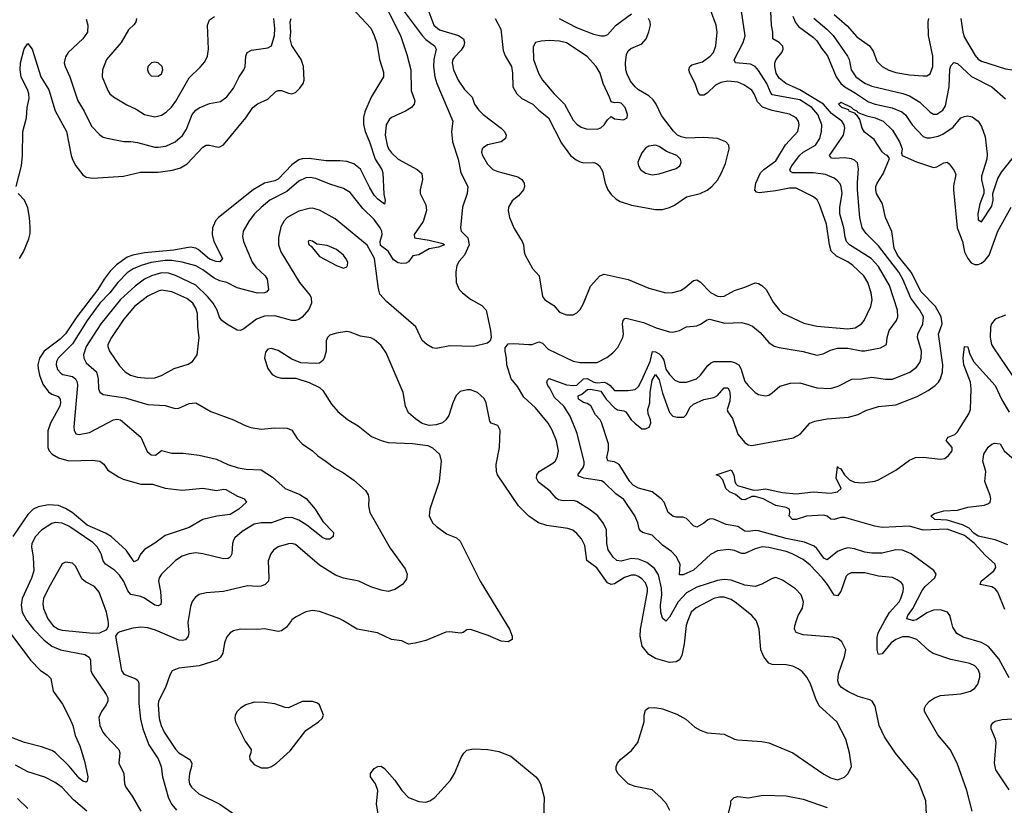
# Model space of a CAD drawing. Header units: inches. Extents: x 1173000 to 1307049, y 522583 to 678455.
# Tile 500 of 617: x 1231943 to 1237682, y 648924 to 653502. Entities that reach past the tile are written whole.
import ezdxf

# ---------------------------------------------------------------- set-up
doc = ezdxf.new("R2010")
doc.units = ezdxf.units.IN
doc.header["$MEASUREMENT"] = 0
doc.layers.add('B2634', color=7, linetype='Continuous')
doc.layers.add('B2635', color=7, linetype='Continuous')

msp = doc.modelspace()

# ---------------------------------------------------------------- linework, layer by layer
at = {"layer": 'B2634', "color": 5}
for points, elevation in [([(1231856.1, 649970), (1232006.4, 649770), (1232064.9, 649710), (1232103.6, 649683.6), (1232123.6, 649663.6), (1232137.4, 649590), (1232192.8, 649512.8), (1232234.2, 649434.2), (1232251.8, 649390), (1232267.2, 649330), (1232293.4, 649270), (1232320.6, 649180.6), (1232339.4, 649090), (1232335.3, 649064.7), (1232330, 649059.7), (1232310, 649064.4), (1232290, 649082.3), (1232232.1, 649152.1), (1232150, 649231.8), (1232130, 649243.9), (1232070, 649265), (1231970, 649289.1), (1231830, 649343.8)], 1020), ([(1231983.7, 650000), (1232023.9, 649950), (1232085.5, 649885.5), (1232131, 649851), (1232180.5, 649830), (1232323.2, 649803.2), (1232347.8, 649787.8), (1232355.2, 649770), (1232358.5, 649710), (1232364.6, 649690), (1232446.9, 649570), (1232455.8, 649550), (1232455.8, 649530), (1232447.9, 649510), (1232419.5, 649470), (1232404.5, 649435.5), (1232410.2, 649390), (1232427.9, 649350), (1232442.3, 649330), (1232521.3, 649250), (1232525.7, 649230), (1232520.9, 649170), (1232549, 649110), (1232554, 649050), (1232562.2, 649030), (1232598.3, 648978.2), (1232649.2, 648890)], 1040), ([(1232114.1, 650000), (1232137.8, 649970), (1232170, 649950.1), (1232190, 649944.7), (1232370, 649927.4), (1232410, 649929.3), (1232451.3, 649948.7), (1232460.5, 649970), (1232461.1, 649990), (1232459, 650000)], 1060), ([(1232924.7, 650000), (1232923, 649990), (1232929.2, 649930), (1232925.5, 649910), (1232910, 649888.8), (1232890, 649884.2), (1232870, 649887), (1232734.4, 649945.6), (1232690, 649957.3), (1232650, 649962), (1232603.4, 649956.6), (1232525.7, 649934.3), (1232513.3, 649926.7), (1232500.5, 649910), (1232535.6, 649710), (1232550, 649689.1), (1232620.2, 649660.2), (1232630.9, 649650.9), (1232636.6, 649636.6), (1232636.8, 649516.8), (1232646.3, 649426.3), (1232661.6, 649370), (1232696.4, 649276.4), (1232750, 649194.3), (1232768.3, 649150), (1232775, 649090), (1232810, 648966.4), (1232830, 648928.8), (1232856.4, 648896.4)], 1060), ([(1233527, 650000), (1233498.3, 649961.7), (1233470, 649941.1), (1233450, 649937.2), (1233370, 649952.2), (1233330, 649948.4), (1233230, 649951.3), (1233190, 649940.5), (1233170, 649929.6), (1233150, 649906), (1233136.5, 649870), (1233126.5, 649810), (1233113.3, 649786.7), (1233093.8, 649770), (1232990, 649737.5), (1232870, 649723.8), (1232832.1, 649707.9), (1232817.5, 649682.5), (1232791.9, 649610), (1232753, 649530), (1232750.2, 649509.8), (1232755.4, 649430), (1232767.3, 649390), (1232786, 649350), (1232850.5, 649250.5), (1232870.2, 649230), (1232935.2, 649190), (1232947.1, 649170), (1232945.3, 649150), (1232932.3, 649110), (1232928.1, 649070), (1232932.8, 649050), (1232944.7, 649030), (1232987.9, 648990), (1233110, 648931.6), (1233230, 648847.4)], 1080), ([(1234767.9, 650000), (1234798.4, 649950), (1234814.4, 649910), (1234812.7, 649890), (1234790, 649877), (1234750, 649879.6), (1234673.5, 649913.5), (1234570, 649949.4), (1234550, 649946), (1234528.5, 649931.5), (1234511.9, 649928.1), (1234450, 649935.4), (1234426.7, 649933.3), (1234310, 649885.3), (1234248.2, 649868.2), (1234210, 649863.6), (1234170, 649883), (1234110, 649891.1), (1234029, 649930), (1233910, 649951.1), (1233826.4, 650000)], 1080), ([(1235733, 648893), (1235713.1, 648933.1), (1235680.7, 648970), (1235630, 649013.3), (1235530, 649032.8), (1235490, 649049.6), (1235429.6, 649110), (1235420.7, 649130), (1235419.6, 649150), (1235427.6, 649170), (1235444.5, 649190), (1235510, 649244), (1235546.6, 649290), (1235584, 649410), (1235582.7, 649450), (1235590, 649478), (1235607.5, 649492.5), (1235645.6, 649494.4), (1235690, 649487), (1235774.2, 649454.2), (1235825.1, 649425.1), (1235878.5, 649378.5), (1235910, 649361.1), (1235950, 649347.2), (1236050, 649338.4), (1236110, 649310.3), (1236130, 649305.7), (1236270, 649296), (1236310, 649287.4), (1236450, 649229), (1236630, 649106), (1236670, 649083.2), (1236710, 649073.4), (1236750, 649087.2), (1236771.6, 649110), (1236791.3, 649150), (1236779.2, 649230), (1236758.2, 649310), (1236705.4, 649410), (1236604, 649504), (1236584.1, 649544.1), (1236552.8, 649632.8), (1236531.4, 649671.4), (1236503.4, 649703.4), (1236480.2, 649720.2), (1236450, 649734), (1236410, 649743.1), (1236330, 649743.8), (1236310, 649752.4), (1236279.8, 649790), (1236263.2, 649830), (1236254, 649950), (1236237.4, 649997.4), (1236235.2, 650000)], 1080), ([(1235838.6, 650000), (1235828.1, 649971.9), (1235815.7, 649864.3), (1235802.2, 649797.8), (1235789.2, 649770.8), (1235770, 649760.4), (1235730, 649755.6), (1235650, 649779.8), (1235610, 649802.6), (1235570.9, 649850.9), (1235559.3, 649910), (1235562.5, 649950), (1235571.8, 650000)], 1080), ([(1235712.9, 650000), (1235710, 649996.4), (1235706, 650000)], 1060), ([(1237228.6, 648870), (1237226, 648950), (1237178.3, 649070), (1237047.6, 649227.6), (1236983.2, 649323.2), (1236953.6, 649390), (1236930, 649501.2), (1236912, 649530), (1236898, 649538), (1236830, 649557.3), (1236770, 649588.1), (1236734.2, 649610), (1236718.1, 649630), (1236712.9, 649650), (1236715.8, 649690), (1236751.3, 649791.3), (1236758, 649830), (1236736.2, 649876.2), (1236713.5, 649893.5), (1236683.1, 649903.1), (1236510, 649918), (1236470, 649931.8), (1236460.4, 649950), (1236461.2, 649970), (1236471, 650000)], 1060), ([(1237495.3, 648890), (1237463.8, 649010), (1237408.4, 649170), (1237366.6, 649250), (1237294.1, 649334.1), (1237218, 649470), (1237216.9, 649490), (1237226.3, 649510), (1237245.6, 649530), (1237275.1, 649550), (1237310, 649563.2), (1237430, 649573.8), (1237485.2, 649590), (1237510, 649606.4), (1237527.8, 649630), (1237539.7, 649670), (1237540.4, 649690), (1237530, 649716.3), (1237510, 649736.1), (1237480.9, 649750), (1237370, 649773.7), (1237268.1, 649808.1), (1237244.2, 649824.2), (1237173.3, 649890), (1237126.6, 649906.6), (1237090, 649906.4), (1237050, 649891), (1237023, 649870), (1236970, 649807.6), (1236950, 649803.7), (1236947, 649807), (1236941, 649830), (1236942, 649902), (1236947.1, 649930), (1236986.2, 650000)], 1040), ([(1237151.2, 650000), (1237150, 649999.6), (1237148.8, 650000)], 1020), ([(1237710, 649667.6), (1237650, 649778.2), (1237589.8, 649850), (1237550, 649873), (1237443, 649903), (1237405.7, 649925.7), (1237382.4, 649962.4), (1237372.6, 650000)], 1020), ([(1237710, 649013.6), (1237633.6, 649130), (1237626, 649170), (1237634.2, 649290), (1237630.9, 649310), (1237606.2, 649370), (1237605.1, 649390), (1237615.3, 649404.7), (1237630, 649414.3), (1237670, 649423.5), (1237732.1, 649427.9)], 1020), ([(1234041, 648830), (1234022.5, 648930), (1234030.4, 649010.4), (1234017.7, 649050), (1233988.4, 649090), (1233987.3, 649110), (1234010, 649138), (1234030, 649150.3), (1234050, 649151.6), (1234070, 649139), (1234129.3, 649070), (1234170.2, 649010), (1234210, 648970.2), (1234270, 648945.3), (1234310, 648943), (1234332.8, 648950), (1234362.7, 648970), (1234453.7, 649070), (1234476.8, 649110), (1234517.2, 649202.8), (1234532, 649228), (1234550, 649244.9), (1234587.5, 649252.5), (1234672, 649250), (1234736.9, 649236.9), (1234806, 649210), (1234950.7, 649090), (1234967.7, 649070), (1234978, 649050), (1234999.5, 648970), (1234997, 648850)], 1080), ([(1232333.8, 648890), (1232256.8, 648956.8), (1232190, 649026.9), (1232150, 649056), (1232090, 649088.6), (1231990, 649119.8), (1231917.7, 649157.7)], 1040), ([(1236072.7, 648870), (1236089, 648930), (1236089.2, 648950.8), (1236108, 648970), (1236130, 648976), (1236190, 648968.4), (1236277.2, 648982.8), (1236410, 648978.7), (1236510, 648959.1), (1236650, 648911.9)], 1060), ([(1231990, 648906), (1231930, 648964.2)], 1060)]:
    msp.add_lwpolyline(points, dxfattribs=dict(at, elevation=elevation))
at = {"layer": 'B2634', "color": 5, "elevation": 1120}
msp.add_lwpolyline([(1233590, 649529.7), (1233510, 649492.6), (1233490, 649494), (1233430, 649515.4), (1233370, 649524), (1233310, 649525.4), (1233260.5, 649510), (1233229.3, 649490.7), (1233210.4, 649470), (1233199.5, 649450), (1233196.5, 649430), (1233200.3, 649410), (1233258, 649298), (1233291.7, 649250), (1233290.3, 649230), (1233282, 649210), (1233284.9, 649190), (1233310, 649162), (1233350, 649142.3), (1233390, 649142.4), (1233410, 649149.2), (1233439.7, 649170), (1233519.5, 649240.5), (1233610, 649360.4), (1233685.2, 649410), (1233705.2, 649430), (1233713.2, 649450), (1233690, 649508.7), (1233678.3, 649518.3), (1233649.6, 649529.6)], close=True, dxfattribs=at)
at = {"layer": 'B2635', "color": 5}
for points, elevation in [([(1234323, 653563), (1234356.6, 653470), (1234390, 653443.1), (1234501.1, 653410), (1234530.2, 653390), (1234536.6, 653370), (1234532.2, 653350), (1234515.8, 653324.2), (1234476.7, 653283.3), (1234468.3, 653270), (1234464.1, 653250), (1234470.8, 653210), (1234498.4, 653150), (1234536.1, 653096.1), (1234581.1, 653050), (1234594.5, 653010), (1234616.7, 652976.7), (1234644.2, 652950), (1234749.3, 652870), (1234768.2, 652850), (1234778, 652830), (1234775.6, 652810), (1234750, 652790.9), (1234670, 652773.2), (1234643.8, 652756.2), (1234638.5, 652750), (1234635.2, 652730), (1234640.9, 652710), (1234670, 652660.2), (1234700.8, 652630), (1234730, 652616.8), (1234845.9, 652585.9), (1234870.9, 652570.9), (1234883.1, 652550), (1234884.6, 652530), (1234879.6, 652510), (1234850, 652476.4), (1234813.5, 652446.5), (1234791.7, 652410), (1234790.3, 652390), (1234798.6, 652350), (1234824.7, 652284.7), (1234872.4, 652210), (1234880.4, 652190), (1234883.1, 652150), (1234890.3, 652130), (1234932.9, 652052.9), (1234970.2, 652010.2), (1234990.4, 651890), (1235003.8, 651870), (1235056.9, 651836.9), (1235090, 651798.7), (1235130, 651782.4), (1235170, 651782), (1235190, 651793.4), (1235210, 651813.4), (1235230, 651847.3), (1235270.8, 651949.2), (1235325.6, 652010), (1235350, 652019.5), (1235490, 651988.3), (1235610, 651937.2), (1235710, 651911), (1235750, 651912.8), (1235795.1, 651924.9), (1235820.8, 651939.2), (1235870, 651982.8), (1235890, 651985.2), (1235910, 651973.8), (1235970, 651911.6), (1236010, 651891.6), (1236030, 651888.8), (1236050, 651891.7), (1236110, 651923.8), (1236170, 651942.5), (1236230, 651968.4), (1236250, 651964.6), (1236270, 651953.7), (1236294.5, 651930), (1236335.6, 651855.6), (1236370, 651811), (1236390, 651792.4), (1236513.1, 651733.1), (1236590, 651716.8), (1236770, 651700.1), (1236813.4, 651706.6), (1236849.9, 651730.1), (1236866.2, 651750), (1236904.1, 651830), (1236911.3, 651870), (1236906, 651910), (1236887, 651970), (1236863.4, 652010), (1236799, 652070), (1236770, 652091), (1236703.4, 652123.4), (1236673.9, 652153.9), (1236663.4, 652190), (1236645.2, 652310), (1236606, 652426), (1236592.1, 652452.1), (1236569.7, 652470), (1236470, 652521), (1236430, 652520.4), (1236350, 652504.9), (1236254.1, 652494.1), (1236237.6, 652497.6), (1236228.2, 652508.2), (1236234.7, 652550), (1236262.1, 652610), (1236280.6, 652630), (1236350, 652678.7), (1236407.3, 652772.7), (1236479, 652850), (1236486.6, 652890), (1236482.2, 652910), (1236470, 652929.7), (1236431.1, 652951.1), (1236330, 652972.3), (1236272.7, 652992.7), (1236243.2, 653023.2), (1236224.1, 653070), (1236210, 653090.7), (1236163.2, 653123.2), (1236130, 653138), (1236070, 653143.9), (1236030, 653137), (1235999.2, 653120.8), (1235950, 653074.1), (1235930, 653062.4), (1235910, 653061.8), (1235897, 653077), (1235880.7, 653130), (1235849.9, 653190), (1235844, 653210), (1235849.8, 653230), (1235861.9, 653238.1), (1235923.5, 653256.5), (1235968.7, 653290), (1235987.2, 653310), (1236001.6, 653350), (1236008, 653430), (1236003.1, 653470), (1235936.9, 653650)], 1080), ([(1233881.6, 653570), (1233990, 653453.4), (1234010, 653410.8), (1234025.2, 653365.2), (1234040.2, 653270), (1234063.9, 653196.1), (1234063.2, 653170), (1233992.7, 653050), (1233955.1, 652964.9), (1233947.1, 652932.9), (1233946.8, 652893.2), (1233956.6, 652850), (1233982.5, 652790), (1234015.9, 652690), (1234053, 652630), (1234059.7, 652610), (1234065.3, 652485.3), (1234072.4, 652447.6), (1234070, 652426.3), (1234030, 652455.9), (1234010, 652479.1), (1233983.1, 652523.1), (1233930.2, 652630.2), (1233890, 652661.2), (1233850, 652676), (1233810, 652680.2), (1233730, 652680.2), (1233630, 652693.4), (1233590, 652691.3), (1233570, 652684.9), (1233530, 652656.2), (1233450, 652573.3), (1233430, 652564), (1233370, 652549.4), (1233303.5, 652510), (1233102, 652350), (1233084.2, 652330), (1233066.7, 652290), (1233064.1, 652250), (1233073.9, 652210), (1233125.8, 652110), (1233110, 652091.1), (1233087.9, 652092.1), (1233050, 652107.4), (1232982.8, 652162.8), (1232970, 652170.3), (1232936.5, 652176.5), (1232840.8, 652159.2), (1232670, 652143.7), (1232601.5, 652130), (1232570, 652118.2), (1232506.8, 652073.2), (1232470, 652036.4), (1232435.1, 651990), (1232399.3, 651930), (1232275.2, 651770), (1232210, 651672.3), (1232178.8, 651641.2), (1232086, 651570), (1232058.9, 651530), (1232049.6, 651490), (1232050.1, 651470), (1232058.5, 651430), (1232078.7, 651378.7), (1232110, 651333.9), (1232130, 651320.7), (1232166.4, 651306.4), (1232178.5, 651290), (1232180.6, 651270), (1232176.3, 651250), (1232122, 651150), (1232107, 651107), (1232106.7, 651010), (1232115.4, 650990), (1232131.3, 650970), (1232169.2, 650949.2), (1232230, 650931.4), (1232370, 650935.3), (1232410.7, 650930), (1232432.7, 650912.7), (1232456.7, 650876.7), (1232518.2, 650838.2), (1232545.5, 650825.5), (1232650, 650794.6), (1232716.3, 650796.3), (1232790, 650772), (1232890, 650759.7), (1233010, 650771.8), (1233090, 650759), (1233130, 650766.3), (1233144, 650764), (1233208.1, 650728.1), (1233250.5, 650710), (1233264.4, 650690), (1233220.2, 650650), (1233170, 650618.1), (1233091.9, 650608.1), (1233010, 650588.6), (1232930, 650543.7), (1232790, 650496.8), (1232730, 650450.7), (1232670, 650415.1), (1232649.6, 650390.4), (1232630, 650353.3), (1232610, 650342.6), (1232563.2, 650410), (1232475.3, 650490), (1232442.8, 650510), (1232335.7, 650555.7), (1232248.4, 650630), (1232210, 650654.1), (1232170, 650671.1), (1232110, 650674.2), (1232050, 650662.4), (1232022.3, 650650), (1231990, 650619.1), (1231902.8, 650490)], 1020), ([(1234078.1, 653578.1), (1234162.7, 653410), (1234199.4, 653299.4), (1234222.2, 653210), (1234225.4, 653090), (1234246.7, 653030), (1234242.3, 653010), (1234226, 652990), (1234192.7, 652970), (1234110, 652932.4), (1234098, 652922), (1234078.8, 652890), (1234072.5, 652830), (1234084.8, 652770), (1234092.5, 652750), (1234110, 652725.3), (1234150, 652690.1), (1234259.3, 652630), (1234286.4, 652606.4), (1234291.7, 652570), (1234277, 652510), (1234277.6, 652490), (1234310, 652424), (1234314, 652390), (1234294.3, 652325.7), (1234241.7, 652250), (1234245.3, 652230), (1234330, 652218.2), (1234410, 652197.5), (1234418.6, 652190), (1234384, 652176), (1234330, 652167.1), (1234270, 652132.5), (1234234.4, 652125.6), (1234209.2, 652090.8), (1234196, 652084), (1234170, 652081), (1234150, 652084.3), (1234122.6, 652102.6), (1234090, 652153.5), (1234046, 652186), (1234044.5, 652210), (1234055, 652250), (1234053.3, 652270), (1234044.6, 652290), (1234010, 652338.1), (1233942.6, 652402.6), (1233870, 652495.6), (1233830, 652519.3), (1233750, 652543.2), (1233670, 652577.2), (1233636.9, 652583.1), (1233610, 652580.6), (1233570, 652560.7), (1233499.9, 652500.1), (1233402, 652450), (1233350, 652407.8), (1233311.2, 652370), (1233279.7, 652330), (1233245.8, 652270), (1233242, 652238), (1233247.2, 652210), (1233298.7, 652090), (1233319.7, 652059.7), (1233374.4, 652010), (1233385.2, 651990), (1233394, 651930), (1233383.2, 651916.8), (1233370, 651909.8), (1233330, 651909), (1233210, 651938.6), (1233151, 651971), (1233110, 651980.8), (1233076.1, 651996.1), (1233010, 652044.7), (1232970, 652067.6), (1232889.2, 652089.2), (1232830, 652098.1), (1232790, 652098.8), (1232710, 652086.6), (1232650.4, 652069.6), (1232603.8, 652050), (1232570, 652026.5), (1232514.6, 651970), (1232468.2, 651910), (1232411, 651850), (1232335.4, 651750), (1232250, 651612.4), (1232167.8, 651530), (1232157.1, 651510), (1232155.6, 651490), (1232164.2, 651464.2), (1232182, 651442), (1232194.8, 651434.8), (1232250, 651422.1), (1232268.7, 651408.6), (1232278.1, 651390), (1232279.6, 651370), (1232257.7, 651130), (1232259.6, 651110), (1232270, 651088.8), (1232290, 651085.2), (1232350, 651096.5), (1232490, 651170.1), (1232510, 651173.9), (1232530, 651171), (1232648.2, 651070), (1232685.9, 650985.9), (1232710, 650966), (1232735.2, 650964.8), (1232770, 650990.8), (1232830, 650975.8), (1232895.2, 650975.3), (1232990, 650963.6), (1233090, 650940.8), (1233156.3, 650910), (1233216, 650890), (1233262.7, 650882.7), (1233350, 650878.2), (1233415.8, 650835.8), (1233490, 650769.3), (1233575.6, 650735.6), (1233612.2, 650712.2), (1233665.7, 650650), (1233710, 650578), (1233772.8, 650512.8), (1233770.4, 650490), (1233750, 650474.5), (1233730, 650474), (1233710, 650483.6), (1233617.3, 650557.3), (1233570, 650585), (1233530, 650600.5), (1233490, 650599.5), (1233410, 650570.5), (1233350, 650569.9), (1233310, 650562), (1233240.7, 650519.3), (1233197.5, 650482.5), (1233188.4, 650470), (1233183.5, 650450), (1233179.2, 650390), (1233170.1, 650369.9), (1233157.6, 650362.4), (1233130, 650360.7), (1233010, 650389.7), (1232970, 650394.5), (1232930, 650388.7), (1232890, 650375.8), (1232850.3, 650350), (1232768.7, 650271.3), (1232756.1, 650250), (1232753, 650230), (1232763.9, 650170), (1232768.2, 650111.8), (1232764.9, 650095.1), (1232750, 650085.8), (1232730, 650090.8), (1232671.2, 650131.2), (1232650, 650140.2), (1232590, 650152.2), (1232573.4, 650173.4), (1232550, 650228.2), (1232525, 650265), (1232495.1, 650295.1), (1232443.9, 650330), (1232430, 650348.2), (1232417, 650390), (1232395.4, 650430), (1232370, 650455.3), (1232230, 650549.9), (1232190, 650568), (1232150, 650571.2), (1232130, 650565.7), (1232070, 650528), (1232035.2, 650490), (1232013.5, 650450), (1232011.8, 650430), (1232021.4, 650370), (1232024.6, 650290), (1232012.4, 650247.6), (1231957.9, 650130), (1231951.6, 650090), (1231957.1, 650050), (1231982.1, 650002.1), (1231983.7, 650000)], 1040), ([(1235706, 650000), (1235690, 650014.3), (1235679.4, 650050), (1235678.1, 650090), (1235686.5, 650150), (1235684.2, 650190), (1235667.5, 650267.5), (1235643.8, 650303.8), (1235598.7, 650338.7), (1235550, 650359.3), (1235510, 650361.7), (1235450, 650346.5), (1235424.4, 650350), (1235402.8, 650370), (1235373.7, 650413.7), (1235364.8, 650450), (1235363.1, 650530), (1235346.5, 650566.5), (1235312.9, 650610), (1235270, 650643.7), (1235190, 650694.8), (1235170, 650700.3), (1235110, 650698.6), (1235084.1, 650704.1), (1235070, 650714.4), (1235034.9, 650754.9), (1234967.6, 650807.6), (1234956.1, 650830), (1234957.6, 650850), (1234970.6, 650869.4), (1235050, 650918.6), (1235063.5, 650930), (1235075.9, 650950), (1235082.9, 650990), (1235072.6, 651047.4), (1235047, 651110), (1235023.5, 651150), (1234950, 651241), (1234881.9, 651301.9), (1234844.9, 651364.9), (1234808.8, 651410), (1234781.7, 651490), (1234781.6, 651530), (1234772, 651570), (1234772.3, 651590), (1234790, 651612.7), (1234823.9, 651616.1), (1234910, 651608.7), (1234930, 651610.2), (1234970, 651625.2), (1234990, 651616.9), (1235022.7, 651582.7), (1235170, 651512.7), (1235210, 651503.5), (1235310, 651503.5), (1235366.4, 651533.6), (1235400.2, 651559.8), (1235429, 651591), (1235459.2, 651650), (1235461.8, 651670), (1235456.5, 651730), (1235460.4, 651750), (1235470, 651761.1), (1235478, 651762), (1235578.3, 651738.3), (1235652.9, 651707.1), (1235730, 651683.1), (1235750, 651681.3), (1235790, 651690.4), (1235830, 651711.6), (1235890, 651718.5), (1235912.4, 651727.6), (1235950, 651753.4), (1235963.9, 651756.1), (1236053.7, 651733.7), (1236150, 651738.1), (1236188.4, 651728.4), (1236215.4, 651715.4), (1236258.9, 651678.9), (1236310, 651620.3), (1236340, 651600), (1236370, 651591.3), (1236510, 651569.3), (1236590, 651546.4), (1236625.7, 651554.3), (1236670, 651576.8), (1236710, 651588.1), (1236770, 651588.8), (1236850, 651572.9), (1236870, 651572.9), (1236960.9, 651590), (1236995.1, 651610), (1236999.8, 651650), (1237011.4, 651690), (1237054.6, 651750), (1237062.3, 651770), (1237059.9, 651810), (1237013.3, 651953.3), (1236950, 652064.2), (1236905.8, 652110), (1236780.7, 652190), (1236762, 652210), (1236754.1, 652234.1), (1236747.3, 652290), (1236724.2, 652370), (1236723.9, 652410), (1236737.1, 652490), (1236731.6, 652530), (1236725.2, 652545.2), (1236710, 652563.5), (1236690, 652577.7), (1236640.9, 652600.9), (1236570, 652609.9), (1236449.9, 652609.9), (1236436.6, 652616.6), (1236432.8, 652630), (1236443.9, 652650), (1236488.5, 652710), (1236510.6, 652729.4), (1236581.4, 652770), (1236607.3, 652810), (1236617.4, 652850), (1236618, 652890), (1236595.5, 652950), (1236560.9, 652990), (1236490, 653034.6), (1236330, 653063.6), (1236318.8, 653078.8), (1236297.3, 653130), (1236250, 653206.8), (1236230, 653229.2), (1236202.9, 653242.9), (1236116, 653250), (1236107.4, 653267.4), (1236160.6, 653370), (1236172.7, 653407.3), (1236144.7, 653590)], 1060), ([(1234183.8, 653550), (1234289.2, 653409.2), (1234310, 653387.3), (1234361.6, 653350), (1234371.6, 653330), (1234358, 653270), (1234354.8, 653230), (1234362.9, 653170), (1234374.6, 653130), (1234468.2, 652910), (1234459.6, 652850), (1234466, 652790), (1234498.6, 652690), (1234514.4, 652610), (1234555.3, 652530), (1234551.7, 652490), (1234525, 652410), (1234513.1, 652290), (1234515.6, 652270), (1234555.6, 652230), (1234562.8, 652190), (1234534.9, 652130), (1234504.3, 652095.7), (1234491.8, 652070), (1234485.3, 652030), (1234486.5, 651970), (1234504.6, 651930), (1234523.7, 651910), (1234570, 651873.1), (1234637.5, 651837.5), (1234661.6, 651810), (1234688.2, 651690), (1234690.6, 651649.4), (1234686, 651630), (1234670, 651617.2), (1234590, 651598.4), (1234450, 651602), (1234370, 651585.1), (1234349.7, 651589.7), (1234316, 651610), (1234290, 651632.7), (1234252.9, 651712.9), (1234080.8, 651860.8), (1234043.1, 651903.1), (1234034, 651934), (1234011.9, 652110), (1233968.4, 652188.4), (1233781.3, 652341.3), (1233690, 652391.6), (1233650, 652403.5), (1233630, 652402.5), (1233570, 652386.8), (1233502.4, 652350), (1233484.1, 652330), (1233465.4, 652294.6), (1233451, 652231), (1233451.1, 652190), (1233466, 652150), (1233573.4, 651970), (1233635.4, 651895.4), (1233642, 651882), (1233644.2, 651850), (1233627.6, 651812.4), (1233590, 651768.4), (1233570, 651755.1), (1233550, 651748.4), (1233530, 651748.7), (1233430, 651777.3), (1233370, 651774.5), (1233324, 651756.1), (1233250, 651701), (1233230, 651691.3), (1233210, 651693.6), (1233150, 651726.9), (1233121.3, 651750), (1233107.7, 651767.7), (1233093.5, 651810), (1233070.7, 651850), (1233038.1, 651890), (1232970, 651954.5), (1232851.3, 652011.3), (1232810, 652024.7), (1232770, 652027.8), (1232711.3, 652010), (1232670, 651989.4), (1232615.7, 651950), (1232530, 651871.6), (1232415.9, 651730), (1232330, 651596.8), (1232315.1, 651550), (1232316.2, 651530), (1232330, 651501.6), (1232390.1, 651450), (1232401, 651410), (1232402.2, 651350), (1232411, 651331), (1232430, 651317.3), (1232557.8, 651297.8), (1232690, 651259.7), (1232790, 651254.2), (1232850, 651236.5), (1232870, 651238.3), (1232930, 651266), (1232970, 651270.3), (1233058, 651218), (1233190, 651170.3), (1233256.5, 651136.5), (1233290, 651125.2), (1233350, 651116), (1233430, 651122.8), (1233501.7, 651121.7), (1233530, 651110.4), (1233561.3, 651061.3), (1233590, 651030.3), (1233650.5, 650990), (1233679.9, 650959.9), (1233730, 650928.4), (1233778, 650890), (1233830, 650861.1), (1233890, 650819.6), (1233958.9, 650758.9), (1233973.7, 650733.7), (1233979.1, 650710), (1233976, 650670), (1233983.6, 650630), (1234103.2, 650423.2), (1234190, 650303), (1234202, 650270), (1234198.3, 650241.7), (1234174, 650210), (1234130, 650182), (1234090, 650170.9), (1234050, 650176.8), (1233990, 650196.8), (1233919.3, 650230), (1233830, 650248.5), (1233784.4, 650264.4), (1233690, 650323.5), (1233550, 650443.5), (1233530, 650449.7), (1233510, 650448.5), (1233450.2, 650429.8), (1233421.6, 650410), (1233406.4, 650390), (1233391.8, 650348.2), (1233396.1, 650250), (1233392.9, 650230), (1233373, 650210), (1233350, 650200.4), (1233330, 650198.7), (1233270, 650203.9), (1233130, 650170.8), (1233030, 650162), (1232990, 650152.2), (1232965, 650135), (1232947.7, 650112.3), (1232938.2, 650081.8), (1232924.7, 650000)], 1060), ([(1232623.1, 653510), (1232619.3, 653490), (1232610, 653473.2), (1232576.3, 653443.7), (1232534.7, 653370), (1232449.2, 653270), (1232424.9, 653210), (1232424.5, 653170), (1232456.5, 653090), (1232469.2, 653069.2), (1232490, 653052.2), (1232566.7, 653006.7), (1232621.1, 652981.1), (1232669.6, 652949.6), (1232730, 652935.9), (1232770, 652946.7), (1232796.1, 652963.9), (1232826.9, 652993.1), (1232852.4, 653027.6), (1232930, 653163.1), (1232995.3, 653224.7), (1233022.7, 653257.3), (1233037.6, 653290), (1233043.8, 653330), (1233038, 653470), (1233050, 653500.4), (1233078.8, 653521.2)], 1060), ([(1236986.2, 650000), (1237012.6, 650047.4), (1237069.8, 650110), (1237080.2, 650130), (1237093.2, 650170), (1237094.8, 650190), (1237091, 650210), (1237082, 650222), (1237058.8, 650238.8), (1237030, 650250.8), (1236950, 650259.4), (1236870, 650279.4), (1236790, 650277.8), (1236770.2, 650269.8), (1236761, 650259), (1236730, 650169.7), (1236710, 650145.1), (1236690, 650147.8), (1236651.3, 650210), (1236620.2, 650250), (1236550, 650323.2), (1236510, 650356.3), (1236445.1, 650390), (1236410, 650402.9), (1236310, 650426.6), (1236270.1, 650429.9), (1236230, 650419.3), (1236170, 650391.9), (1236150, 650391.1), (1236110, 650408.5), (1236074.5, 650414.5), (1236010, 650406.3), (1235970, 650384.6), (1235870, 650294.5), (1235810, 650266.5), (1235790, 650267.8), (1235792.1, 650330), (1235770, 650373.7), (1235743.4, 650403.4), (1235690, 650440.7), (1235630, 650498.2), (1235574, 650514), (1235562.7, 650522.7), (1235554.6, 650534.5), (1235546.3, 650570), (1235529, 650610), (1235465.2, 650705.2), (1235418.9, 650738.8), (1235350, 650805.7), (1235334.7, 650814.7), (1235230.7, 650830.7), (1235201.8, 650841.8), (1235196.3, 650850), (1235226.6, 650893.4), (1235233.3, 650910), (1235233.7, 650926.3), (1235192.9, 651090), (1235152, 651192), (1235114.5, 651250), (1235059.6, 651299.6), (1235033.9, 651353.9), (1235021.6, 651370), (1235016.7, 651390), (1235019.2, 651400.8), (1235030, 651411.7), (1235130, 651374.4), (1235170.3, 651369.7), (1235190, 651372.8), (1235230, 651408.6), (1235250, 651411), (1235290, 651389.3), (1235310, 651386), (1235350, 651389.3), (1235364.9, 651384.9), (1235385.6, 651370), (1235410, 651341.5), (1235490, 651340.8), (1235530, 651347.8), (1235550, 651363.7), (1235570, 651402.4), (1235617.6, 651510), (1235631.1, 651568.9), (1235650, 651566), (1235670, 651555.5), (1235682.5, 651542.5), (1235698.4, 651518.4), (1235710, 651465.5), (1235730, 651434.7), (1235762, 651402), (1235790, 651389.2), (1235830, 651389.4), (1235887.8, 651410), (1235911.9, 651430), (1235954, 651486), (1235970, 651501.3), (1235989.8, 651510.2), (1236089.9, 651510.1), (1236110, 651504.6), (1236135, 651490), (1236146.3, 651470), (1236170, 651393.4), (1236188.7, 651370), (1236230, 651330.3), (1236250, 651318), (1236290, 651310.3), (1236310, 651314.6), (1236330, 651327.2), (1236374, 651366), (1236435.8, 651384.2), (1236490, 651385.8), (1236590, 651356.8), (1236670, 651352.8), (1236713.4, 651366.6), (1236793.5, 651406.5), (1236850, 651408.6), (1236910, 651418.8), (1236990, 651407.6), (1237030, 651406.7), (1237131, 651449), (1237170, 651477.3), (1237190, 651504.2), (1237197.9, 651530), (1237199.3, 651570), (1237177, 651650), (1237178.4, 651670), (1237207.9, 651730), (1237210.5, 651770), (1237190.5, 651810), (1237138.5, 651878.5), (1237091.1, 651990), (1237067.8, 652030), (1236950, 652183.9), (1236876.5, 652256.5), (1236853.3, 652290), (1236840.2, 652350), (1236827.2, 652510), (1236825.9, 652554.1), (1236832.8, 652632.8), (1236827.5, 652667.5), (1236810, 652682.8), (1236791, 652691), (1236750, 652696.7), (1236690, 652692.3), (1236676, 652696), (1236663.1, 652710), (1236746, 652830), (1236753, 652870), (1236749.9, 652890), (1236735, 652910), (1236675.1, 652955.1), (1236628.6, 653010), (1236490, 653093.7), (1236408.9, 653130), (1236370, 653160.7), (1236353.2, 653190), (1236344.7, 653230), (1236345.4, 653250), (1236352.3, 653270), (1236384.7, 653310), (1236392.8, 653330), (1236391.3, 653348.7), (1236370, 653369.7), (1236333.3, 653390), (1236334, 653430), (1236325.1, 653470), (1236322.3, 653550)], 1040), ([(1235510, 653533.8), (1235414.7, 653465.3), (1235370, 653413.3), (1235350, 653406.2), (1235330, 653405.8), (1235290, 653415), (1235190, 653455), (1235090, 653506.8)], 1120), ([(1236450, 653521.7), (1236466, 653486), (1236482.6, 653462.6), (1236570, 653398.3), (1236590, 653378.7), (1236616.2, 653336.2), (1236652.3, 653292.3), (1236701.9, 653170), (1236730.1, 653130), (1236753.6, 653110), (1236814.7, 653074.7), (1236890, 653023.1), (1236930, 653008.9), (1237029.3, 652989.3), (1237085, 652965), (1237106.9, 652946.9), (1237146.3, 652890), (1237210, 652821.7), (1237230, 652813.8), (1237250, 652813.2), (1237296.4, 652823.6), (1237324.2, 652835.8), (1237383.9, 652876.1), (1237430, 652930.2), (1237450, 652938.2), (1237470, 652941.2), (1237495.8, 652935.8), (1237530.2, 652910.2), (1237550, 652879.1), (1237570, 652818.8), (1237582, 652718), (1237580.2, 652690), (1237550.3, 652590), (1237549.2, 652569.2), (1237563.7, 652510), (1237563.7, 652490), (1237540.7, 652430), (1237527.3, 652370), (1237530, 652336), (1237550, 652324.9), (1237610, 652416.3), (1237616.8, 652450), (1237615.8, 652490), (1237643.8, 652576.2), (1237666.2, 652613.8), (1237744.2, 652710)], 1040), ([(1236571.3, 653511.3), (1236647.7, 653447.7), (1236684.6, 653410), (1236769.1, 653289.1), (1236777.7, 653270), (1236789.5, 653210), (1236816.8, 653170), (1236870, 653131.8), (1236910, 653113.9), (1237091.3, 653071.3), (1237130, 653057.9), (1237190, 653021.7), (1237250, 652963.2), (1237270, 652952.3), (1237290, 652952.4), (1237324.2, 652975.7), (1237339.2, 653000.8), (1237360.9, 653110), (1237365.3, 653214.7), (1237370, 653234), (1237387.4, 653252.6), (1237410, 653246.5), (1237491.7, 653171.7), (1237610.7, 653110.7), (1237690, 653041.7)], 1060), ([(1236691.6, 653531.6), (1236766.6, 653466.6), (1236823.1, 653403.1), (1236896, 653350), (1236918.4, 653318.4), (1236940.3, 653260.3), (1236970.2, 653230), (1237010, 653208.8), (1237050, 653195.1), (1237130, 653181.5), (1237210, 653174.3), (1237230, 653175.5), (1237250, 653187.4), (1237266.3, 653230), (1237265, 653290), (1237240.6, 653410), (1237237.8, 653490), (1237241.8, 653510)], 1080), ([(1237428.3, 653510), (1237440.1, 653430), (1237450, 653398.9), (1237512.6, 653292.6), (1237530, 653272.9), (1237550, 653260.1), (1237690, 653215.1), (1237730, 653209.5), (1237770, 653214.6), (1237810, 653233.6), (1237850, 653262.6), (1237945.7, 653350), (1237976.5, 653390), (1238031.7, 653530)], 1080), ([(1231921.8, 652530), (1231952.6, 652650), (1231958.5, 652710), (1231960.6, 652850), (1231982.2, 652930), (1231986, 652990), (1231997.3, 653042.7), (1231996.5, 653070), (1231990.6, 653090), (1231952.3, 653170), (1231944.7, 653210), (1231947.9, 653250), (1231968.5, 653331.5), (1231990, 653364), (1232015.2, 653330), (1232067.1, 653170), (1232112.8, 653092.8), (1232150.5, 652970.5), (1232215.7, 652850), (1232242.1, 652710), (1232250, 652687.6), (1232270.2, 652650), (1232310, 652598.5), (1232330, 652584.2), (1232370, 652578.2), (1232548.9, 652591.1), (1232647.4, 652612.6), (1232750, 652612.6), (1232834.3, 652625.7), (1232881, 652639), (1232918.8, 652661.2), (1233010, 652758.5), (1233030, 652770.3), (1233050, 652771.6), (1233100.1, 652759.9), (1233110, 652760.3), (1233130, 652773.7), (1233260.2, 652930), (1233301.4, 652990), (1233330, 653011), (1233390, 653039.3), (1233436.9, 653083.1), (1233450, 653090.2), (1233470, 653090.2), (1233510, 653073), (1233530, 653069.4), (1233550, 653077.8), (1233576.1, 653103.9), (1233594.5, 653130), (1233601.6, 653150), (1233597.1, 653230), (1233583.5, 653270), (1233530, 653351.6), (1233518.7, 653390), (1233523.2, 653430), (1233520.5, 653490), (1233525, 653510)], 1020), ([(1232330, 653506), (1232340.3, 653470), (1232337.7, 653430), (1232311.4, 653390), (1232225.2, 653310), (1232210, 653286), (1232202.4, 653250), (1232207.1, 653230), (1232235.6, 653170), (1232281.3, 653030), (1232318, 652970), (1232361.3, 652881.3), (1232410.2, 652830.2), (1232430, 652818.3), (1232452, 652812), (1232550, 652791.6), (1232590, 652792.3), (1232630, 652786.8), (1232730, 652760.2), (1232750, 652758.6), (1232795, 652765), (1232850, 652790.2), (1232892.4, 652827.6), (1232915.3, 652864.7), (1232949.1, 652950), (1232970, 652974.7), (1232990, 652988.4), (1233050, 653014.2), (1233113.7, 653026.3), (1233150, 653051.7), (1233190, 653103.7), (1233221.4, 653170), (1233249.7, 653210), (1233256.8, 653230), (1233261.1, 653290), (1233269.8, 653310.2), (1233294.9, 653325.1), (1233390, 653338), (1233410, 653350.4), (1233429, 653410), (1233430.9, 653450), (1233423.4, 653510)], 1040), ([(1234713.8, 653510), (1234747, 653447), (1234762, 653322), (1234772.2, 653292.2), (1234809.5, 653229.5), (1234815.8, 653190), (1234816.8, 653110), (1234840.1, 653070), (1234870, 653043.4), (1234935, 653010), (1234970, 652974.3), (1235026.4, 652930), (1235102.2, 652782.2), (1235153.5, 652710), (1235186, 652686), (1235210, 652674.6), (1235230, 652668.9), (1235290, 652669.4), (1235304.6, 652664.6), (1235322.4, 652650), (1235339.6, 652619.6), (1235355.8, 652550), (1235371.3, 652511.3), (1235390, 652482.6), (1235418, 652458), (1235443.4, 652443.4), (1235510, 652420.9), (1235650, 652396.2), (1235690, 652396.9), (1235730, 652407.9), (1235759, 652421), (1235829.6, 652470), (1235910, 652490.2), (1235951, 652509), (1235978.5, 652530), (1236010, 652567.4), (1236034.8, 652610), (1236056.5, 652663.5), (1236079.3, 652750), (1236076, 652770), (1236058.7, 652790), (1236010, 652809.8), (1235930, 652815.6), (1235830, 652811.5), (1235798.7, 652818.7), (1235776.5, 652830), (1235753.2, 652853.2), (1235684, 652944), (1235654, 653010), (1235635.6, 653035.6), (1235610, 653058.4), (1235550, 653092.7), (1235529.8, 653110), (1235504, 653144), (1235484, 653184), (1235477, 653210), (1235475, 653250), (1235480.9, 653299.1), (1235490, 653320.4), (1235504.9, 653335.1), (1235570, 653361.3), (1235595.3, 653390), (1235611.2, 653431.2), (1235619.8, 653470), (1235618.9, 653490), (1235608.6, 653508.6)], 1120), ([(1237148.8, 650000), (1237115.1, 650010), (1237120.2, 650030), (1237149, 650070), (1237203.5, 650176.5), (1237221.3, 650198.7), (1237277.8, 650250), (1237285.1, 650270), (1237271.9, 650291.9), (1237139.3, 650390), (1237090, 650411), (1237050, 650412.7), (1236970, 650394.1), (1236910, 650392.5), (1236870, 650398.5), (1236810, 650419.1), (1236770, 650423.8), (1236742.5, 650417.6), (1236710, 650402.2), (1236650, 650354.8), (1236630, 650365), (1236590, 650420.2), (1236574.6, 650434.6), (1236517.5, 650457.5), (1236410, 650477.9), (1236250, 650523), (1236230, 650525.5), (1236190, 650519.2), (1236170, 650522.1), (1236130, 650548), (1236060.3, 650560.3), (1235989, 650591), (1235970, 650593.3), (1235953.3, 650586.7), (1235930, 650568), (1235890, 650545.6), (1235870, 650553.3), (1235830, 650596.2), (1235810, 650603.2), (1235770, 650603.2), (1235750, 650608), (1235723.7, 650630), (1235699.1, 650690), (1235683.1, 650710), (1235629.4, 650750), (1235550, 650772.2), (1235518.7, 650790), (1235499.8, 650810), (1235437.4, 650910), (1235410, 650926.4), (1235371.7, 650931.8), (1235365.8, 650950), (1235374.6, 650994.6), (1235374.3, 651030), (1235334.7, 651154.7), (1235327.1, 651170), (1235300.1, 651200.1), (1235272.3, 651252.3), (1235250, 651265.7), (1235230, 651270.4), (1235200.2, 651290), (1235198.5, 651310), (1235220.2, 651319.8), (1235253.4, 651346.6), (1235270, 651348.8), (1235330, 651336.9), (1235361.4, 651290), (1235410, 651240.4), (1235428.3, 651228.3), (1235463.7, 651223.7), (1235477.2, 651217.2), (1235508.3, 651170), (1235529.3, 651150), (1235570, 651118.7), (1235590, 651118.5), (1235612.9, 651127.1), (1235622, 651150), (1235619.3, 651170), (1235605.6, 651205.6), (1235604.1, 651230), (1235615.2, 651270), (1235618.1, 651330), (1235630, 651401.8), (1235650, 651434.8), (1235670, 651403.2), (1235690, 651325.8), (1235730, 651212.8), (1235750, 651192), (1235774.6, 651185.4), (1235814, 651186), (1235830, 651202), (1235850, 651241.7), (1235870, 651260.7), (1235931.7, 651288.3), (1235990, 651300.3), (1236010, 651312.8), (1236050, 651357.2), (1236070, 651356.8), (1236079.7, 651339.7), (1236084.5, 651310), (1236081.7, 651278.3), (1236066.5, 651230), (1236070, 651217.1), (1236097.4, 651177.4), (1236130, 651086.9), (1236170, 651039.2), (1236190, 651025.4), (1236210, 651020.7), (1236453.7, 651066.3), (1236492.7, 651087.3), (1236549.6, 651150), (1236578, 651162), (1236650, 651175.3), (1236774.6, 651185.4), (1236830, 651201.7), (1236874.7, 651225.3), (1236950, 651247.2), (1237050, 651256.8), (1237174.6, 651305.4), (1237238.7, 651341.3), (1237279.8, 651370), (1237298, 651390), (1237309.9, 651410.1), (1237322.7, 651450), (1237323.9, 651490), (1237298, 651670), (1237320.1, 651730), (1237314.9, 651770), (1237282, 651830), (1237197.1, 651917.1), (1237140.3, 652030), (1237060.6, 652130), (1237039.8, 652170), (1237027.7, 652267.7), (1236989.8, 652350), (1236972.8, 652430), (1236937.5, 652490), (1236932.8, 652510), (1236933.8, 652530), (1236942, 652550), (1236975.6, 652604.4), (1237014.1, 652694.1), (1237001.6, 652710), (1236990, 652714.1), (1236970, 652731.4), (1236923.5, 652803.5), (1236866.7, 652846.7), (1236854.4, 652870), (1236840.4, 652920.3), (1236824.5, 652944.5), (1236814.3, 652950), (1236814.9, 652954.9), (1236778.7, 652970), (1236776, 652976), (1236736.2, 652990), (1236716.9, 653010), (1236730, 653021.1), (1236790, 652992.9), (1236800.9, 652980.9), (1236824.4, 652970), (1236825.1, 652965.1), (1236838, 652958), (1236881.5, 652941.5), (1236930.4, 652930), (1236976.5, 652910), (1237030, 652857.8), (1237072.5, 652790), (1237086.2, 652750), (1237083.4, 652723.4), (1237087.3, 652710), (1237170, 652674.3), (1237270, 652640.7), (1237290, 652645.4), (1237330, 652667.7), (1237350, 652672), (1237361.4, 652661.4), (1237390, 652624.2), (1237399.2, 652599.2), (1237386.7, 652533.2), (1237386.8, 652510), (1237407.2, 652290), (1237439.5, 652210), (1237451.1, 652150), (1237470, 652110.2), (1237490, 652085.2), (1237510, 652075.2), (1237530, 652075.3), (1237550, 652083.2), (1237570, 652099.8), (1237593.3, 652130), (1237644.5, 652270), (1237722.7, 652410)], 1020), ([(1231940.9, 652110), (1231965.1, 652150), (1231995.4, 652224.6), (1232003, 652257), (1232004.4, 652295.6), (1232000.6, 652350), (1231990, 652405.6), (1231970.3, 652450.3), (1231933.5, 652490)], 1020), ([(1237690, 651779.3), (1237630, 651756.4), (1237607.1, 651730), (1237601.4, 651710), (1237599.7, 651650), (1237608.7, 651610), (1237619.6, 651590), (1237730, 651427.4)], 1020), ([(1235571.8, 650000), (1235603.4, 650170), (1235602.4, 650190), (1235590, 650219.8), (1235570, 650243.4), (1235550, 650257.2), (1235530, 650264.8), (1235510, 650265.6), (1235468.6, 650251.4), (1235410, 650214), (1235390, 650210.6), (1235370, 650219.5), (1235307.8, 650307.8), (1235249, 650350), (1235237.2, 650437.2), (1235217.3, 650477.3), (1235190, 650508.9), (1235166.6, 650526.6), (1235138, 650538), (1235015.4, 650555.4), (1234967.6, 650570), (1234910, 650608.8), (1234850.7, 650670), (1234728.6, 650850), (1234722.3, 650870), (1234721.3, 650910), (1234739.6, 651010), (1234744.2, 651110), (1234730, 651137), (1234691.5, 651151.5), (1234682.7, 651162.7), (1234662.3, 651270), (1234650, 651295.6), (1234611.8, 651330), (1234570, 651344.7), (1234554.2, 651345.8), (1234510, 651336.2), (1234487.7, 651312.2), (1234468.5, 651270), (1234444.7, 651195.3), (1234427.3, 651170), (1234408.1, 651151.9), (1234370, 651140.9), (1234330, 651138), (1234290, 651149.5), (1234250, 651175.6), (1234210, 651212), (1234192.6, 651250), (1234179.1, 651330), (1234079.9, 651559.9), (1234050, 651603.1), (1234010, 651638.3), (1233990, 651648.3), (1233930, 651658.5), (1233870, 651682), (1233850, 651684.7), (1233790, 651675.8), (1233750, 651663.6), (1233736.4, 651650), (1233730.3, 651630), (1233728.9, 651570), (1233717.6, 651530), (1233710, 651516), (1233690, 651500.9), (1233670, 651498), (1233582.4, 651502.4), (1233530, 651523.6), (1233450, 651575.1), (1233410, 651586), (1233390, 651582.9), (1233375.1, 651564.9), (1233370.4, 651530), (1233388.7, 651468.7), (1233414.6, 651434.6), (1233440.7, 651420.7), (1233470, 651412.4), (1233553.2, 651413.2), (1233630, 651388.2), (1233690, 651359.3), (1233710, 651340.5), (1233760.8, 651260.8), (1233798.4, 651218.4), (1233853.2, 651173.2), (1233916.1, 651136.1), (1233993.4, 651073.4), (1234049.1, 651049.1), (1234090, 651038.9), (1234233.3, 651033.3), (1234321.6, 651021.6), (1234350, 651007.7), (1234390, 650970.8), (1234400.3, 650930), (1234388.9, 650810), (1234333.4, 650650), (1234330.7, 650610), (1234350, 650571), (1234370.7, 650550), (1234430, 650506.4), (1234490, 650482), (1234510, 650463), (1234627.4, 650230), (1234767.9, 650000)], 1080), ([(1237685, 650065), (1237645.2, 650165.2), (1237630, 650185.7), (1237610, 650196.4), (1237541, 650210), (1237547.4, 650230), (1237621.8, 650290), (1237633.6, 650310), (1237629.7, 650330), (1237570, 650381.6), (1237508.6, 650450), (1237450, 650496.8), (1237350, 650534.1), (1237210, 650527.4), (1237130, 650550), (1236970, 650542.2), (1236927.1, 650550), (1236750, 650601.1), (1236730, 650601), (1236690, 650589), (1236672.2, 650592.2), (1236650, 650608), (1236630, 650614.3), (1236530, 650609.4), (1236470, 650589.9), (1236448.7, 650588.7), (1236428, 650610), (1236433.1, 650630), (1236430.9, 650650), (1236410, 650659.3), (1236350, 650671.4), (1236277.4, 650710), (1236230, 650723.1), (1236210, 650723.8), (1236170, 650704.1), (1236150, 650705.3), (1236115.4, 650735.4), (1236080.3, 650750), (1236058.4, 650770), (1236040.8, 650820.8), (1236021.8, 650841.8), (1236002.7, 650850), (1236090, 650878.2), (1236105.5, 650850), (1236111, 650811), (1236116.8, 650796.8), (1236127, 650787), (1236221.2, 650761.2), (1236250, 650761.5), (1236290.9, 650769.1), (1236390, 650747.5), (1236470, 650738.4), (1236570, 650750.8), (1236670, 650743), (1236709.9, 650750.1), (1236731.7, 650770), (1236701.7, 650830), (1236710, 650898.8), (1236712.4, 650892.4), (1236730, 650885.2), (1236750.1, 650850), (1236780.3, 650820.3), (1236810, 650806.7), (1236856.6, 650803.4), (1236926.9, 650813.1), (1236950, 650821.5), (1237050, 650877.4), (1237130, 650934.6), (1237164, 650950), (1237210, 650953.6), (1237310, 650940.9), (1237335.2, 650944.8), (1237358.1, 650961.8), (1237377.7, 650990), (1237377.8, 651010), (1237344.4, 651050), (1237350, 651062), (1237355.6, 651070), (1237394.2, 651085.8), (1237410, 651099.5), (1237475.6, 651204.4), (1237485, 651230), (1237489.3, 651350), (1237485.6, 651390), (1237447.1, 651490), (1237441.9, 651530), (1237450, 651598.4), (1237470, 651595.5), (1237479.2, 651559.2), (1237503.4, 651510), (1237628.3, 651370), (1237667.7, 651287.7), (1237710, 651215.9)], 980), ([(1237702.2, 650442.2), (1237630, 650470.8), (1237530, 650492.5), (1237504.9, 650510), (1237478.6, 650538.6), (1237438.4, 650558.4), (1237350, 650586), (1237278, 650590), (1237255.1, 650610), (1237276.4, 650623.6), (1237330, 650639.6), (1237410, 650644.5), (1237470, 650661.8), (1237566.2, 650673.8), (1237590, 650682), (1237599.3, 650690), (1237604.5, 650710), (1237599.7, 650730), (1237568.2, 650810), (1237574.2, 650870), (1237557.2, 650930), (1237562.3, 650970), (1237589.2, 651010.8), (1237610, 651028.9), (1237625.6, 651034.4), (1237658.7, 651030), (1237681.6, 650990), (1237771.8, 650911.8)], 960), ([(1232459, 650000), (1232448.1, 650050), (1232406.5, 650166.5), (1232379, 650199), (1232326.8, 650226.8), (1232304.5, 650244.5), (1232270, 650316), (1232250, 650335.1), (1232210, 650340.7), (1232190, 650331.6), (1232110, 650189.7), (1232082.6, 650130), (1232078, 650098), (1232081.3, 650070), (1232106.1, 650010), (1232114.1, 650000)], 1060), ([(1236471, 650000), (1236480.8, 650030), (1236506.9, 650073.1), (1236512.7, 650110), (1236498.3, 650150), (1236465.2, 650185.2), (1236390, 650235.8), (1236350, 650251.1), (1236330, 650246.6), (1236270, 650211.9), (1236230, 650199.8), (1236170, 650206.9), (1236090, 650236.3), (1236050, 650239.5), (1236010, 650233.9), (1235890, 650196), (1235830, 650163), (1235781.1, 650110), (1235730, 650021.1), (1235712.9, 650000)], 1060), ([(1236235.2, 650000), (1236209.9, 650029.9), (1236122.2, 650102.2), (1236090, 650122.4), (1236050, 650136.3), (1236023.2, 650136.8), (1235990, 650128.4), (1235885.4, 650074.6), (1235857, 650050), (1235838.6, 650000)], 1080), ([(1233826.4, 650000), (1233809.3, 650010), (1233690, 650054), (1233650, 650059.7), (1233610, 650051.5), (1233550, 650020.4), (1233530, 650004), (1233527, 650000)], 1080), ([(1237372.6, 650000), (1237364.8, 650030), (1237350.4, 650050.4), (1237310, 650062.6), (1237270, 650061.2), (1237230, 650045.4), (1237170, 650005.5), (1237151.2, 650000)], 1020)]:
    msp.add_lwpolyline(points, dxfattribs=dict(at, elevation=elevation))
for points, elevation in [([(1235030, 653380.7), (1234982.2, 653377.8), (1234950.3, 653369.7), (1234936.7, 653343.3), (1234937.5, 653270), (1234967.5, 653190), (1234990.2, 653150), (1235058.4, 653070), (1235118.3, 653010), (1235170, 652915.8), (1235190, 652893.4), (1235215.9, 652875.9), (1235245.8, 652865.8), (1235310, 652863.6), (1235330, 652872.6), (1235349.7, 652890), (1235370, 652919.3), (1235390, 652938.8), (1235410, 652924.9), (1235462.4, 652917.6), (1235483.7, 652930), (1235486, 652950), (1235472.3, 652990), (1235450, 653014.8), (1235430, 653020.5), (1235410, 653017.6), (1235390, 653022.7), (1235381.6, 653050), (1235343.9, 653130), (1235327.2, 653190), (1235304.1, 653230), (1235250, 653287.8), (1235130, 653366.4), (1235090, 653376.3)], 1140), ([(1232730, 653254.3), (1232711.3, 653250), (1232690.7, 653230), (1232688.2, 653210), (1232692.8, 653192.8), (1232710, 653174), (1232750, 653173), (1232770, 653186), (1232777.4, 653210), (1232772.6, 653230), (1232750.9, 653250.9)], 1080), ([(1235650, 652771.3), (1235610, 652765.6), (1235590, 652754), (1235570, 652726), (1235550, 652682), (1235547, 652670), (1235550.4, 652650), (1235562, 652630), (1235590, 652608.5), (1235630, 652598), (1235670, 652604), (1235770, 652634), (1235791.5, 652650), (1235798, 652670), (1235795.8, 652690), (1235773.6, 652710), (1235713.7, 652733.7), (1235670, 652763.5)], 1140), ([(1233630, 652215.1), (1233624, 652210), (1233628.4, 652190), (1233641.6, 652181.6), (1233690, 652121.3), (1233790, 652070.4), (1233830, 652054.9), (1233850, 652062), (1233854.7, 652070), (1233855.4, 652090), (1233844.7, 652110), (1233829.7, 652130), (1233790, 652162.7), (1233734.6, 652185.4), (1233674.9, 652194.9), (1233650, 652211.6)], 1080), ([(1232770, 651925.4), (1232750, 651920.2), (1232690, 651890.5), (1232611.6, 651830), (1232550, 651757.7), (1232477.4, 651650), (1232457.4, 651610), (1232457.3, 651597.3), (1232466.2, 651570), (1232524.8, 651484.8), (1232558.5, 651450), (1232588.9, 651430), (1232630, 651418), (1232690, 651412.5), (1232730, 651415.5), (1232770, 651429.4), (1232842.9, 651470), (1232924.4, 651495.6), (1232950, 651510.4), (1232976.9, 651550), (1232989.8, 651650), (1232982.1, 651710), (1232979.3, 651790), (1232970, 651820.8), (1232952.5, 651850), (1232917.1, 651877.1), (1232830, 651915.3)], 1080)]:
    msp.add_lwpolyline(points, close=True, dxfattribs=dict(at, elevation=elevation))

doc.saveas('drawing.dxf')
